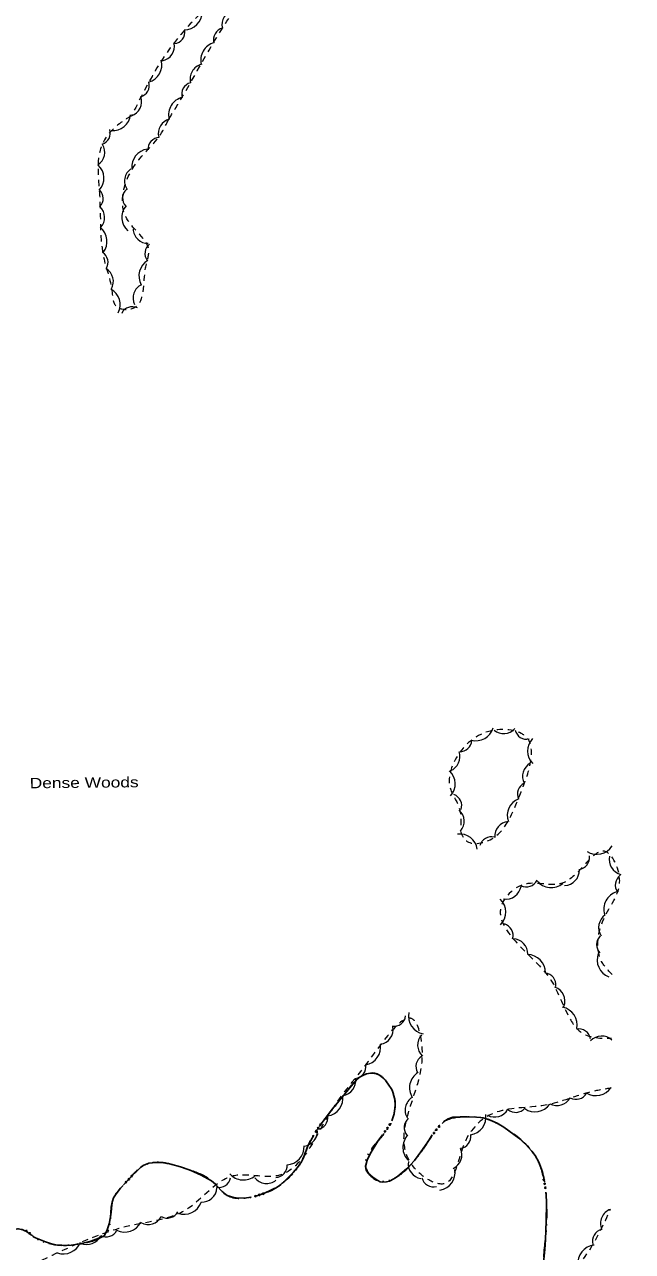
# Model space of a CAD drawing. Extents: x 2362213 to 2366494, y 6968794 to 6978110.
# Drawn here: x 2364753 to 2365035, y 6972222 to 6972790 of the extents above; entities that cross this region are included whole.
import ezdxf

# ---------------------------------------------------------------- set-up
doc = ezdxf.new("R2010")
doc.units = 0
doc.header["$LTSCALE"] = 1.9
doc.linetypes.add('DASH_DOUBLE_DOT', pattern=[9.2, 5, -1.2, 0.3, -1.2, 0.3, -1.2])
doc.linetypes.add('SHORT_DASHED', pattern=[2.7, 1.5, -1.2])
doc.layers.add('25', color=7, linetype='Continuous', lineweight=25)
doc.layers.add('29', color=7, linetype='Continuous', lineweight=13)

msp = doc.modelspace()

# ---------------------------------------------------------------- linework, layer by layer
at = {"layer": '25'}
for points in [[(2364891.552, 6972281.903), (2364895.949, 6972287.555), (2364901.771, 6972294.75), (2364904.46, 6972298.066), (2364907.359, 6972301.325), (2364908.708, 6972302.438), (2364909.852, 6972303.078), (2364911.676, 6972303.766), (2364913.501, 6972304.173), (2364914.531, 6972304.233), (2364915.331, 6972304.151), (2364916.525, 6972303.792), (2364917.672, 6972303.173), (2364918.962, 6972302.155), (2364920.557, 6972300.499), (2364921.985, 6972298.643), (2364923.041, 6972297.023), (2364923.478, 6972296.197), (2364923.837, 6972295.33), (2364924.679, 6972291.948), (2364924.885, 6972289.26), (2364924.453, 6972285.237), (2364923.313, 6972282.066)], [(2364946.646, 6972280.788), (2364948.143, 6972282.142), (2364949.356, 6972282.914), (2364951.549, 6972283.695), (2364954.926, 6972283.977), (2364958.317, 6972283.899), (2364962.448, 6972283.808), (2364964.51, 6972283.588), (2364966.575, 6972283.148), (2364968.842, 6972282.389), (2364972.036, 6972280.91), (2364975.114, 6972279.079), (2364982.052, 6972274.054), (2364985.199, 6972271.203), (2364988.15, 6972267.971), (2364989.609, 6972266.035), (2364991.348, 6972262.973), (2364992.56, 6972259.644), (2364993.207, 6972256.77)], [(2364870.223, 6972251.288), (2364871.772, 6972252.413), (2364873.211, 6972253.646), (2364877.729, 6972258.11), (2364879.746, 6972260.52), (2364881.531, 6972263.137), (2364882.404, 6972264.925), (2364884.532, 6972270.465), (2364887.175, 6972275.41)], [(2364919.005, 6972275.543), (2364916.832, 6972272.593), (2364913.348, 6972266.779), (2364911.976, 6972263.827), (2364911.214, 6972260.909), (2364911.253, 6972259.96), (2364911.531, 6972259.152), (2364912.434, 6972257.791), (2364914.47, 6972255.929), (2364916.805, 6972254.381), (2364917.941, 6972253.882), (2364918.983, 6972253.692), (2364920.862, 6972253.8), (2364922.268, 6972254.193), (2364924.289, 6972255.153), (2364926.078, 6972256.381), (2364930.165, 6972259.8), (2364932.048, 6972261.648), (2364933.759, 6972263.664), (2364936.749, 6972267.752), (2364939.721, 6972271.85), (2364941.714, 6972274.73)], [(2364804.357, 6972257.912), (2364804.792, 6972258.366), (2364807.033, 6972260.497), (2364808.265, 6972261.379), (2364809.29, 6972261.889), (2364810.905, 6972262.404), (2364812.553, 6972262.68), (2364814.652, 6972262.8), (2364817.843, 6972262.62), (2364820.988, 6972262.03), (2364825.551, 6972260.744), (2364830.037, 6972259.166), (2364835.039, 6972256.914), (2364839.833, 6972254.348), (2364841.768, 6972252.817), (2364844.264, 6972249.93), (2364845.607, 6972248.583), (2364847.187, 6972247.538), (2364850.157, 6972246.536), (2364852.501, 6972246.219), (2364856.06, 6972246.343), (2364858.216, 6972246.743)], [(2364757.294, 6972228.601), (2364757.505, 6972228.423), (2364758.471, 6972227.853), (2364763.06, 6972225.976), (2364765.437, 6972225.199), (2364767.853, 6972224.652), (2364770.646, 6972224.358), (2364774.884, 6972224.449), (2364779.078, 6972225.049), (2364784.086, 6972226.346), (2364788.99, 6972228.163), (2364789.777, 6972228.521), (2364790.125, 6972228.754), (2364790.421, 6972229.087), (2364791.512, 6972231.157), (2364792.471, 6972234.368), (2364793.16, 6972237.644), (2364793.469, 6972239.847), (2364793.697, 6972243.209), (2364794.002, 6972244.842), (2364794.597, 6972246.397), (2364795.769, 6972248.319), (2364797.843, 6972250.928), (2364798.991, 6972252.189)], [(2364865.715, 6972248.985), (2364867.637, 6972249.813), (2364870.223, 6972251.288)], [(2364994.64, 6972249.072), (2364994.782, 6972247.904), (2364994.929, 6972243.955), (2364994.769, 6972235.554), (2364994.399, 6972227.149), (2364994.064, 6972222.476), (2364993.708, 6972217.813), (2364993.759, 6972215.583), (2364993.811, 6972213.344), (2364993.066, 6972209.576), (2364991.922, 6972206.885), (2364990.75, 6972204.993), (2364988.514, 6972202.512), (2364985.712, 6972200.575), (2364985.104, 6972200.329), (2364984.016, 6972200.179), (2364982.353, 6972200.383), (2364980.74, 6972200.738), (2364978.373, 6972201.415), (2364977.49, 6972201.747)]]:
    msp.add_lwpolyline(points, dxfattribs=at)
for centre in [(2364890.324, 6972280.324), (2364922.374, 6972280.31), (2364888.248, 6972277.094), (2364889.282, 6972278.712), (2364920.189, 6972277.155), (2364921.327, 6972278.702), (2364942.849, 6972276.376), (2364944, 6972277.91), (2364945.211, 6972279.4), (2364800.339, 6972253.659), (2364801.644, 6972255.067), (2364802.961, 6972256.464), (2364993.636, 6972254.815), (2364994.054, 6972252.941), (2364860.155, 6972247.188), (2364861.991, 6972247.75), (2364863.827, 6972248.311), (2364994.397, 6972251.054), (2364754.272, 6972231.083), (2364755.788, 6972229.925)]:
    msp.add_circle(centre, 0.3, dxfattribs=at)
at = {"layer": '25', "linetype": 'DASH_DOUBLE_DOT'}
for points in [[(2364870.223, 6972251.288), (2364873.211, 6972253.646), (2364881.531, 6972263.137), (2364884.532, 6972270.465), (2364890.258, 6972280.241), (2364901.771, 6972294.75), (2364907.359, 6972301.325), (2364913.501, 6972304.173), (2364917.672, 6972303.173), (2364921.985, 6972298.643), (2364923.837, 6972295.33), (2364923.108, 6972281.504), (2364916.832, 6972272.593), (2364911.214, 6972260.909), (2364916.805, 6972254.381), (2364926.078, 6972256.381), (2364933.759, 6972263.664), (2364939.721, 6972271.85), (2364948.143, 6972282.142), (2364958.317, 6972283.899), (2364966.575, 6972283.148), (2364975.114, 6972279.079), (2364988.15, 6972267.971), (2364992.56, 6972259.644), (2364994.929, 6972243.955), (2364994.399, 6972227.149), (2364993.708, 6972217.813), (2364993.811, 6972213.344), (2364985.712, 6972200.575), (2364980.74, 6972200.738), (2364971.273, 6972203.558), (2364962.652, 6972200.486), (2364946.302, 6972183.579), (2364930.722, 6972170.941), (2364926.916, 6972167.254), (2364923.691, 6972172.014), (2364914.965, 6972177.73), (2364905.684, 6972173.742), (2364901.914, 6972162.125), (2364904.339, 6972142.728), (2364905.179, 6972132.185), (2364899.228, 6972127.018), (2364889.087, 6972120.771), (2364879.226, 6972109.357), (2364875.233, 6972099.139), (2364870.147, 6972086.98), (2364866.649, 6972080.536), (2364854.814, 6972078.952), (2364843.498, 6972080.585), (2364822.344, 6972072.514), (2364806.561, 6972065.383), (2364786.992, 6972055.715), (2364771.822, 6972044.061), (2364754.274, 6972030.094), (2364736.823, 6972020.587), (2364709.164, 6972008.832), (2364708.727, 6972008.578), (2364704.698, 6972000.06), (2364701.962, 6971988.093), (2364691.89, 6971976.647), (2364683.32, 6971976.676), (2364678.527, 6971976.94), (2364667.2, 6971977.532), (2364654.491, 6971983.821), (2364647.837, 6971987.217), (2364643.678, 6971979.758), (2364639.58, 6971967.938), (2364624.956, 6971962.008), (2364610.499, 6971957.501), (2364597.657, 6971953.419), (2364584.918, 6971954.277), (2364572.562, 6971953.82), (2364562.034, 6971948.259), (2364552.546, 6971941.738)], [(2364477.394, 6972043.448), (2364485.435, 6972046.494), (2364503.496, 6972054.936), (2364519.274, 6972063.667), (2364533.164, 6972078.409), (2364543.93, 6972087.243), (2364556.603, 6972093.244), (2364570.42, 6972099.945), (2364576.291, 6972108.342), (2364582.892, 6972112.395), (2364583.818, 6972118.144), (2364577.536, 6972125.675), (2364571.854, 6972139.481), (2364569.396, 6972152.849), (2364564.708, 6972161.184), (2364565.411, 6972169.241), (2364567.413, 6972173.161), (2364570.24, 6972176.608), (2364576.319, 6972174.616), (2364582, 6972164.119), (2364586.614, 6972153.243), (2364590.641, 6972149.361), (2364600.409, 6972156.944), (2364613.002, 6972160.894), (2364622.522, 6972161.915), (2364624.646, 6972159.455), (2364628.13, 6972155.868), (2364636.684, 6972155.57), (2364645.984, 6972156.588), (2364647.376, 6972156.461), (2364654.003, 6972154.804), (2364661.174, 6972160.853), (2364662.338, 6972170.945), (2364662.973, 6972178.901), (2364674.332, 6972188.61), (2364689.206, 6972197.602), (2364714.284, 6972211.541), (2364733.935, 6972223.079), (2364752.866, 6972231.489), (2364758.471, 6972227.853), (2364767.853, 6972224.652), (2364779.078, 6972225.049), (2364788.99, 6972228.163), (2364790.421, 6972229.087), (2364793.16, 6972237.644), (2364794.597, 6972246.397), (2364800.089, 6972253.39), (2364802.683, 6972256.175), (2364807.033, 6972260.497), (2364812.553, 6972262.68), (2364820.988, 6972262.03), (2364830.037, 6972259.166), (2364839.833, 6972254.348), (2364847.187, 6972247.538), (2364859.494, 6972246.985), (2364870.223, 6972251.288)]]:
    msp.add_spline(points, degree=3, dxfattribs=at)
at = {"layer": '29'}
for centre, radius, start, end in [((2364827.28, 6972795.35), 8.288, 269.95058, 359.95058), ((2364851.617, 6972789.483), 6.91, 103.50006, 193.50006), ((2364822.102, 6972786.195), 5.522, 277.09103, 7.09103), ((2364846.288, 6972782.519), 5.522, 104.86607, 194.86607), ((2364815.846, 6972779.539), 6.91, 280.42789, 10.42789), ((2364843.187, 6972773.108), 8.288, 104.86607, 194.86607), ((2364808.612, 6972770.861), 8.288, 285.2822, 15.2822), ((2364836.864, 6972764.346), 6.91, 104.82487, 194.82487), ((2364805.579, 6972761.428), 5.522, 285.2822, 15.2822), ((2364831.588, 6972757.216), 5.522, 104.82487, 194.82487), ((2364800.605, 6972753.772), 6.91, 288.97958, 18.97958), ((2364828.316, 6972747.739), 8.288, 103.44742, 193.44742), ((2364794.271, 6972748.615), 8.194, 264.23716, 354.23716), ((2364822.096, 6972739.107), 6.832, 104.37715, 194.37715), ((2364787.589, 6972739.272), 5.46, 288.28909, 18.28909), ((2364815.956, 6972731.796), 5.46, 93.28862, 183.28862), ((2364783.669, 6972730.39), 6.832, 301.96947, 31.96947), ((2364811.217, 6972723.693), 8.194, 96.96004, 186.96004), ((2364781.91, 6972718.473), 8.194, 317.28148, 47.28148), ((2364806.474, 6972717.077), 6.832, 124.47325, 214.47325), ((2364784.292, 6972709.018), 5.46, 316.64197, 46.64197), ((2364804.204, 6972709.23), 5.46, 133.00507, 223.00507), ((2364783.576, 6972700.278), 6.832, 316.64197, 46.64197), ((2364806.551, 6972700.258), 8.194, 139.48676, 229.48676), ((2364783.335, 6972689.184), 8.194, 321.26837, 51.26837), ((2364810.435, 6972695.081), 6.832, 181.5624, 271.5624), ((2364786.537, 6972679.432), 5.46, 328.1687, 58.1687), ((2364814.517, 6972683.565), 5.46, 127.28906, 217.28906), ((2364814.484, 6972673.196), 8.194, 120.19372, 210.19372), ((2364787.651, 6972670.619), 6.832, 329.5857, 59.5857), ((2364789.458, 6972659.841), 8.194, 332.11359, 62.11359), ((2364810.38, 6972662.881), 6.832, 115.3727, 205.3727), ((2364803.245, 6972653.451), 5.46, 64.21794, 154.21794), ((2364962.279, 6972466.137), 8.168, 254.71902, 344.71902), ((2364975.103, 6972468.104), 6.81, 229.36798, 319.36798), ((2364985.698, 6972464.153), 5.442, 192.81469, 282.81469), ((2364954.869, 6972458.369), 5.442, 267.33183, 357.33183), ((2364994.309, 6972453.266), 8.168, 135.60986, 225.60986), ((2364948.042, 6972450.529), 6.81, 290.43381, 20.43381), ((2364990.62, 6972441.568), 6.81, 118.53594, 208.53594), ((2364944.496, 6972438.049), 8.168, 317.31773, 47.31773), ((2364986.889, 6972433.439), 5.442, 115.97545, 205.97545), ((2364950.243, 6972427.909), 5.442, 340.74279, 70.74279), ((2364984.917, 6972423.419), 8.168, 110.2694, 200.2694), ((2364950.003, 6972420.702), 6.81, 318.533, 48.533), ((2364977.751, 6972413.809), 6.81, 94.90417, 184.90417), ((2364954.788, 6972406.653), 8.168, 7.67696, 97.67696), ((2364969.322, 6972408.057), 5.442, 74.92283, 164.92283), ((2365018.151, 6972413.825), 8.41, 237.72457, 327.72457), ((2365009.198, 6972403.932), 5.604, 278.12415, 8.12415), ((2365030.96, 6972402.949), 7.012, 166.70964, 256.70964), ((2364985.494, 6972395.911), 5.604, 243.97267, 333.97267), ((2365003.098, 6972398.036), 7.012, 271.75462, 1.75462), ((2365032.362, 6972391.209), 5.604, 126.46282, 216.46282), ((2364976.188, 6972391.702), 7.012, 260.91644, 350.91644), ((2364997.129, 6972398.426), 8.41, 218.87866, 308.87866), ((2365029.83, 6972380.003), 8.41, 106.87463, 196.87463), ((2364967.632, 6972378.737), 8.41, 315.44445, 45.44445), ((2365026.06, 6972371.631), 7.012, 124.53381, 214.53381), ((2364973.853, 6972367.868), 5.604, 343.74373, 73.74373), ((2364979.232, 6972359.323), 7.012, 358.61767, 88.61767), ((2365023.685, 6972363.647), 5.604, 134.0078, 224.0078), ((2365026.742, 6972356.566), 8.41, 159.26292, 249.26292), ((2364986.044, 6972350.637), 8.41, 359.3981, 89.3981), ((2364993.651, 6972344.989), 5.604, 352.90936, 82.90936), ((2364996.417, 6972337.405), 7.012, 339.98443, 69.98443), ((2364939.444, 6972330.495), 8.339, 168.5344, 258.5344), ((2365000.728, 6972326.384), 8.41, 348.82599, 78.82599), ((2364916.965, 6972324.356), 6.953, 279.51031, 9.51031), ((2364924.203, 6972331.343), 5.556, 262.85174, 352.85174), ((2364942.206, 6972317.177), 6.953, 137.78246, 227.78246), ((2365009.845, 6972318.973), 5.604, 11.29388, 101.29388), ((2365020.436, 6972314.294), 7.012, 47.07259, 137.07259), ((2364909.814, 6972316.173), 8.339, 279.51031, 9.51031), ((2364940.055, 6972307.23), 5.556, 121.41904, 211.41904), ((2364905.764, 6972307.166), 5.556, 278.50174, 8.50174), ((2364939.837, 6972297.35), 8.339, 122.37852, 212.37852), ((2364899.697, 6972300.62), 6.953, 278.50174, 8.50174), ((2365017.861, 6972302.051), 8.339, 236.93064, 326.93064), ((2364892.398, 6972292.575), 8.339, 278.44905, 8.44905), ((2364936.428, 6972287.031), 6.953, 122.37852, 212.37852), ((2364999.725, 6972296.051), 6.953, 241.54434, 331.54434), ((2365008.599, 6972297.572), 5.556, 240.52753, 330.52753), ((2364970.868, 6972290.761), 6.953, 241.50768, 331.50768), ((2364980.631, 6972291.521), 5.556, 229.94175, 319.94175), ((2364989.61, 6972294.553), 8.339, 235.12069, 325.12069), ((2364888.206, 6972283.677), 5.556, 276.84033, 6.84033), ((2364934.599, 6972278.919), 5.556, 129.59539, 219.59539), ((2364958.554, 6972283.866), 8.339, 278.12956, 8.12956), ((2364881.952, 6972277.31), 6.953, 276.84033, 6.84033), ((2364936.78, 6972269.715), 8.339, 136.65538, 226.65538), ((2364954.345, 6972274.828), 5.556, 278.12956, 8.12956), ((2364874.388, 6972270.027), 8.339, 272.99203, 2.99203), ((2364948.827, 6972266.369), 6.953, 294.25129, 24.25129), ((2364937.848, 6972262.237), 6.953, 171.37903, 261.37903), ((2364854.634, 6972263.011), 8.339, 220.5642, 310.5642), ((2364869.386, 6972261.403), 5.556, 272.99203, 2.99203), ((2364944.276, 6972258.232), 8.339, 279.21904, 9.21904), ((2364843.242, 6972256.766), 5.556, 258.60324, 348.60324), ((2364865.338, 6972260.011), 6.953, 218.59881, 308.59881), ((2364942.653, 6972257.057), 5.556, 194.33871, 284.33871), ((2364835.438, 6972251.394), 6.953, 266.56119, 356.56119), ((2364827.201, 6972247.118), 8.339, 250.47231, 340.47231), ((2365027.014, 6972234.423), 7.128, 110.93978, 200.93978), ((2364799.704, 6972238.915), 8.339, 243.43394, 333.43394), ((2364810.56, 6972241.048), 6.953, 241.50818, 331.50818), ((2364819.384, 6972242.596), 5.556, 241.06438, 331.06438), ((2364782.266, 6972231.786), 6.953, 245.48165, 335.48165), ((2364791.099, 6972233.88), 5.556, 243.43394, 333.43394), ((2365021.845, 6972226.256), 5.696, 103.89433, 193.89433), ((2364771.432, 6972228.797), 8.339, 249.16058, 339.16058), ((2365017.886, 6972216.05), 8.549, 96.44322, 186.44322)]:
    msp.add_arc(centre, radius, start, end, dxfattribs=at)
at = {"layer": '29', "linetype": 'SHORT_DASHED'}
for points in [[(2364601.05, 6972756.458), (2364599.977, 6972788.251), (2364608.381, 6972813.072), (2364624.698, 6972829.287), (2364642.258, 6972836.636), (2364662.512, 6972830.017), (2364674.393, 6972816.451), (2364685.962, 6972823.86), (2364674.342, 6972846.99), (2364675.578, 6972876.785), (2364692.215, 6972891.883), (2364704.288, 6972903.099), (2364707.474, 6972921.45), (2364713.466, 6972937.007), (2364722.22, 6972950.312), (2364730.777, 6972972.705), (2364752.072, 6972972.247), (2364772.847, 6972975.995), (2364780.922, 6972976.642), (2364773.1, 6972991.448), (2364750.938, 6973024.179), (2364772.633, 6973059.387), (2364809.39, 6973078.898), (2364851.411, 6973107.339), (2364894.464, 6973132.35), (2364912.923, 6973146.208), (2364939.902, 6973165.486), (2364968.239, 6973190.047), (2364981.633, 6973201.164), (2365001.511, 6973220.384), (2365034.688, 6973247.201)], [(2364820.191, 6972745.846), (2364826.67, 6972756.497), (2364844.459, 6972787.119), (2364864.087, 6972818.907), (2364884.802, 6972855.286), (2364896.555, 6972867.678), (2364890.557, 6972881.002), (2364873.25, 6972861.786), (2364859.123, 6972834.14), (2364847.693, 6972808.809), (2364828.866, 6972788.55), (2364813.83, 6972768.036), (2364802.827, 6972747.23)], [(2364802.827, 6972747.23), (2364798.652, 6972744.621), (2364789.616, 6972734.743), (2364788.097, 6972710.528), (2364790.149, 6972680.877), (2364793.778, 6972666.18), (2364795.826, 6972659.089), (2364803.634, 6972658.294), (2364809.388, 6972676.87), (2364810.831, 6972685.003), (2364800.721, 6972699.578), (2364804.907, 6972725.149), (2364815.797, 6972737.913), (2364820.191, 6972745.846)], [(2364955.079, 6972415.984), (2364957.669, 6972411.809), (2364968.826, 6972412.195), (2364977.97, 6972422.312), (2364983.154, 6972434.372), (2364987.535, 6972448.055), (2364986.525, 6972458.546), (2364972.322, 6972463.081), (2364956.412, 6972454.588), (2364950.441, 6972435.741), (2364954.258, 6972427.687), (2364955.087, 6972416.194)], [(2365025.273, 6972349.76), (2365020.72, 6972355.277), (2365021.995, 6972376.82), (2365028.764, 6972393.825), (2365022.07, 6972406.761), (2365003.146, 6972392.411), (2364985.183, 6972391.63), (2364973.641, 6972380.139), (2364981.141, 6972364.479), (2364996.987, 6972347.13), (2365004.779, 6972331.154), (2365011.541, 6972322.587), (2365025.064, 6972320.285)], [(2365024.903, 6972297.253), (2365015.859, 6972295.527), (2364994.267, 6972289.321), (2364970.153, 6972285.442), (2364956.962, 6972271.795), (2364947.891, 6972253.037), (2364932.272, 6972262.23), (2364931.454, 6972287.233), (2364937.347, 6972316.25), (2364933.358, 6972328.873), (2364913.121, 6972310.53), (2364894.055, 6972284.787), (2364870.372, 6972256.65), (2364849.952, 6972256.526), (2364828.618, 6972241.182), (2364802.399, 6972233.521), (2364774.85, 6972223.788), (2364751.571, 6972213.047), (2364715.999, 6972195.277), (2364680.645, 6972166.279), (2364636.402, 6972154.667), (2364607.814, 6972140.834), (2364590.7, 6972137.861), (2364563.711, 6972154.505), (2364557.913, 6972167.9), (2364566.801, 6972183.885), (2364581.498, 6972192.626)], [(2364639.289, 6971939.744), (2364638.464, 6971948.687), (2364638.005, 6971959.053), (2364649.4, 6971977.473), (2364693.778, 6972007.296), (2364750.035, 6972036.393), (2364793.062, 6972057.874), (2364811.845, 6972071.264), (2364850.708, 6972086.884), (2364871.387, 6972099.602), (2364901.429, 6972123.76), (2364910.693, 6972140.248), (2364925.369, 6972161.679), (2364943.872, 6972184.616), (2364973.603, 6972198.31), (2364990.118, 6972200.987), (2365013.93, 6972220.905), (2365024.517, 6972241.148)]]:
    msp.add_spline(points, degree=3, dxfattribs=at)

# ---------------------------------------------------------------- texts
at = {"layer": '29', "width": 1.25}
msp.add_text('Dense Woods', height=4.8, rotation=0.546, dxfattribs=at).set_placement((2364755.789, 6972435.977))

doc.saveas('drawing.dxf')
